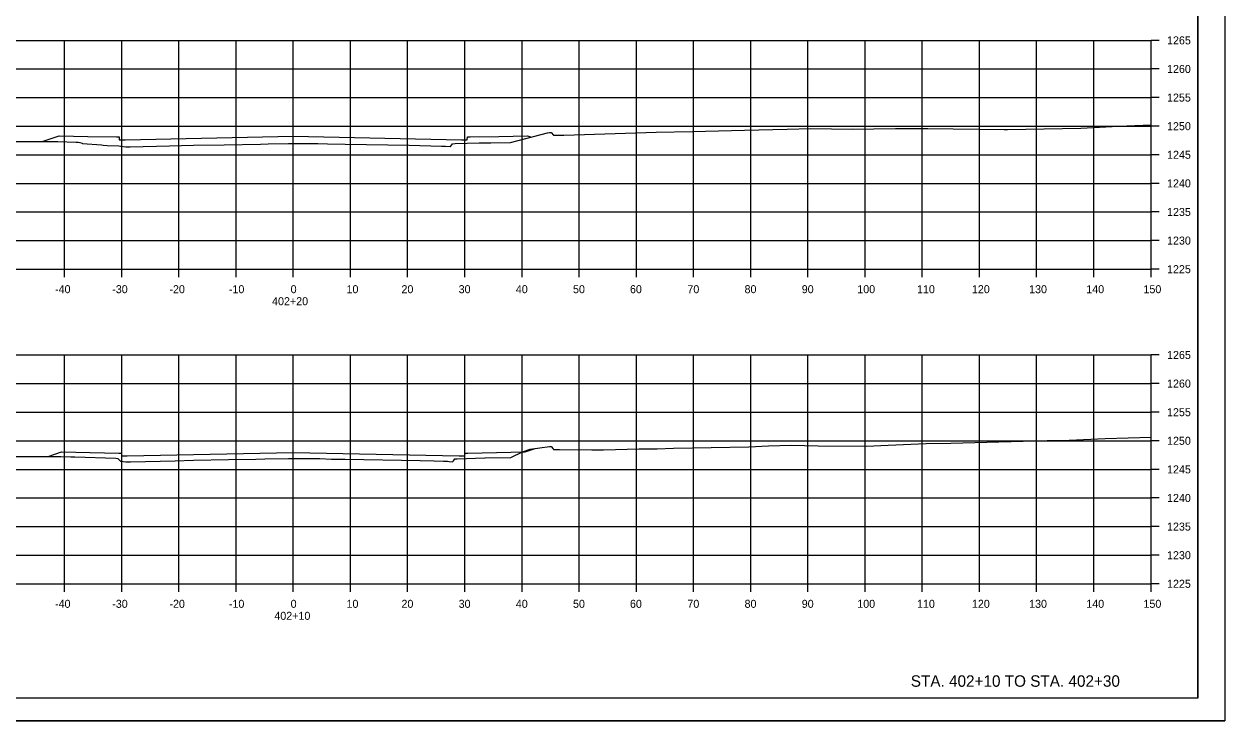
# Model space of a CAD drawing. Extents: x -70 to 701944, y -4 to 666871.
# Drawn here: x 669169 to 669379, y 660715.5 to 660837.4 of the extents above; entities that cross this region are included whole.
import ezdxf

# ---------------------------------------------------------------- set-up
doc = ezdxf.new("R2010")
doc.units = 0
for name, color, linetype in [('R_Axis', 7, 'Continuous'), ('R_Axis Annot', 7, 'Continuous'), ('R_Border', 7, 'Continuous'), ('R_Draft', 7, 'Continuous'), ('R_Exist Surface', 7, 'Continuous'), ('R_Fin Surface', 7, 'Continuous'), ('R_Grid', 7, 'Continuous'), ('R_No Plot', 7, 'Continuous')]:
    doc.layers.add(name, color=color, linetype=linetype)

msp = doc.modelspace()

# ---------------------------------------------------------------- linework, layer by layer
at = {"layer": 'R_Axis'}
for p, q in [((669366.07, 660794.51), (669366.07, 660834.51)), ((669367.47, 660834.51), (669366.07, 660834.51)), ((669367.47, 660829.51), (669366.07, 660829.51)), ((669367.47, 660824.51), (669366.07, 660824.51)), ((669367.47, 660819.51), (669366.07, 660819.51)), ((669367.47, 660814.51), (669366.07, 660814.51)), ((669367.47, 660809.51), (669366.07, 660809.51)), ((669367.47, 660804.51), (669366.07, 660804.51)), ((669367.47, 660799.51), (669366.07, 660799.51)), ((669066.07, 660794.51), (669366.07, 660794.51)), ((669176.07, 660793.11), (669176.07, 660794.51)), ((669186.07, 660793.11), (669186.07, 660794.51)), ((669196.07, 660793.11), (669196.07, 660794.51)), ((669206.07, 660793.11), (669206.07, 660794.51)), ((669216.07, 660793.11), (669216.07, 660794.51)), ((669226.07, 660793.11), (669226.07, 660794.51)), ((669236.07, 660793.11), (669236.07, 660794.51)), ((669246.07, 660793.11), (669246.07, 660794.51)), ((669256.07, 660793.11), (669256.07, 660794.51)), ((669266.07, 660793.11), (669266.07, 660794.51)), ((669276.07, 660793.11), (669276.07, 660794.51)), ((669286.07, 660793.11), (669286.07, 660794.51)), ((669296.07, 660793.11), (669296.07, 660794.51)), ((669306.07, 660793.11), (669306.07, 660794.51)), ((669316.07, 660793.11), (669316.07, 660794.51)), ((669326.07, 660793.11), (669326.07, 660794.51)), ((669336.07, 660793.11), (669336.07, 660794.51)), ((669346.07, 660793.11), (669346.07, 660794.51)), ((669356.07, 660793.11), (669356.07, 660794.51)), ((669366.07, 660793.11), (669366.07, 660794.51)), ((669367.47, 660794.51), (669366.07, 660794.51)), ((669366.07, 660739.51), (669366.07, 660779.51)), ((669367.47, 660779.51), (669366.07, 660779.51)), ((669367.47, 660774.51), (669366.07, 660774.51)), ((669367.47, 660769.51), (669366.07, 660769.51)), ((669367.47, 660764.51), (669366.07, 660764.51)), ((669367.47, 660759.51), (669366.07, 660759.51)), ((669367.47, 660754.51), (669366.07, 660754.51)), ((669367.47, 660749.51), (669366.07, 660749.51)), ((669367.47, 660744.51), (669366.07, 660744.51)), ((669066.07, 660739.51), (669366.07, 660739.51)), ((669176.07, 660738.11), (669176.07, 660739.51)), ((669186.07, 660738.11), (669186.07, 660739.51)), ((669196.07, 660738.11), (669196.07, 660739.51)), ((669206.07, 660738.11), (669206.07, 660739.51)), ((669216.07, 660738.11), (669216.07, 660739.51)), ((669226.07, 660738.11), (669226.07, 660739.51)), ((669236.07, 660738.11), (669236.07, 660739.51)), ((669246.07, 660738.11), (669246.07, 660739.51)), ((669256.07, 660738.11), (669256.07, 660739.51)), ((669266.07, 660738.11), (669266.07, 660739.51)), ((669276.07, 660738.11), (669276.07, 660739.51)), ((669286.07, 660738.11), (669286.07, 660739.51)), ((669296.07, 660738.11), (669296.07, 660739.51)), ((669306.07, 660738.11), (669306.07, 660739.51)), ((669316.07, 660738.11), (669316.07, 660739.51)), ((669326.07, 660738.11), (669326.07, 660739.51)), ((669336.07, 660738.11), (669336.07, 660739.51)), ((669346.07, 660738.11), (669346.07, 660739.51)), ((669356.07, 660738.11), (669356.07, 660739.51)), ((669366.07, 660738.11), (669366.07, 660739.51)), ((669367.47, 660739.51), (669366.07, 660739.51))]:
    msp.add_line(p, q, dxfattribs=at)
at = {"layer": 'R_Border'}
for q in [(669374.25, 660924.97), (669058.07, 660719.51)]:
    msp.add_line((669374.25, 660719.51), q, dxfattribs=at)
at = {"layer": 'R_Exist Surface'}
for points in [[(669166.54, 660816.81), (669174.88, 660816.84), (669178.13, 660816.72), (669178.44, 660816.71), (669178.73, 660816.68), (669178.77, 660816.68), (669179.16, 660816.53), (669179.22, 660816.48), (669182.52, 660816.24), (669182.84, 660816.21), (669183.52, 660816.14), (669185.58, 660816.05), (669185.94, 660816.01), (669186.76, 660815.9), (669186.86, 660815.88), (669187.28, 660815.91), (669187.57, 660815.91), (669194.44, 660816.08), (669198.64, 660816.18), (669203.97, 660816.27), (669210.31, 660816.38), (669211.66, 660816.42), (669215.24, 660816.48), (669215.7, 660816.49), (669216.32, 660816.49), (669217.63, 660816.48), (669220.34, 660816.46), (669222.06, 660816.41), (669225.14, 660816.35), (669236.33, 660816.16), (669242.01, 660816.03), (669242.69, 660816), (669243.49, 660815.98), (669243.57, 660815.98), (669243.93, 660816.41), (669243.96, 660816.45), (669244, 660816.45), (669244.41, 660816.47), (669248.59, 660816.58), (669249.68, 660816.61), (669250.64, 660816.61), (669254.08, 660816.63), (669260.5, 660818.33), (669260.87, 660818.42), (669261.17, 660818.42), (669261.17, 660818.42), (669261.6, 660817.94), (669261.6, 660817.94), (669261.74, 660817.94), (669262.52, 660817.95), (669262.74, 660817.95), (669262.82, 660817.95), (669263.37, 660817.96), (669279.54, 660818.47), (669285.9, 660818.59), (669294.98, 660818.81), (669302.44, 660818.97), (669306.59, 660819.13), (669313.83, 660818.96), (669321.38, 660819.1), (669327.05, 660819.09), (669340.38, 660818.93), (669340.7, 660818.93), (669340.97, 660818.94), (669353.82, 660819.18), (669360.39, 660819.49), (669366.07, 660819.72)], [(669165.01, 660761.76), (669173.04, 660761.78), (669174.76, 660761.79), (669175.42, 660761.77), (669177.17, 660761.7), (669177.87, 660761.69), (669185.05, 660761.45), (669185.39, 660761.43), (669185.4, 660761.43), (669185.57, 660761.26), (669185.84, 660760.95), (669186.81, 660760.82), (669186.84, 660760.82), (669186.95, 660760.82), (669187.17, 660760.83), (669187.58, 660760.83), (669195.41, 660761.02), (669198.61, 660761.12), (669204.73, 660761.21), (669209.5, 660761.3), (669211.07, 660761.36), (669215.21, 660761.42), (669215.93, 660761.43), (669216.15, 660761.42), (669219.31, 660761.4), (669220.72, 660761.39), (669222.73, 660761.32), (669223.3, 660761.3), (669225.15, 660761.27), (669238.25, 660761.05), (669240.72, 660761.02), (669242.37, 660760.96), (669243.06, 660760.92), (669243.33, 660760.87), (669243.92, 660760.82), (669244.07, 660761), (669244.31, 660761.36), (669244.48, 660761.37), (669244.73, 660761.36), (669244.73, 660761.36), (669244.73, 660761.36), (669249.59, 660761.54), (669249.62, 660761.54), (669249.62, 660761.54), (669249.62, 660761.54), (669249.63, 660761.54), (669254.14, 660761.57), (669256.13, 660762.58), (669257.51, 660763.04), (669260.85, 660763.49), (669261.06, 660763.49), (669261.15, 660763.49), (669261.5, 660763.11), (669261.6, 660762.99), (669262.45, 660762.99), (669262.62, 660763), (669268.26, 660762.92), (669270.31, 660762.92), (669276.54, 660763.1), (669278.5, 660763.1), (669279.06, 660763.13), (669279.69, 660763.12), (669282.57, 660763.23), (669295.72, 660763.47), (669299.18, 660763.61), (669303.08, 660763.76), (669307.84, 660763.65), (669316.33, 660763.57), (669320.11, 660763.75), (669326.74, 660764.04), (669331.09, 660764.09), (669347.92, 660764.56), (669351.75, 660764.63), (669358.07, 660764.92), (669366.07, 660765.14)]]:
    msp.add_lwpolyline(points, dxfattribs=at)
at = {"layer": 'R_Fin Surface'}
for points in [[(669172.13, 660816.83), (669175.14, 660817.83), (669180.14, 660817.73), (669185.14, 660817.63), (669185.64, 660817.63), (669185.65, 660817.13), (669186.65, 660817.15), (669216.07, 660817.74), (669245.5, 660817.15), (669246.5, 660817.13), (669246.51, 660817.63), (669247.01, 660817.63), (669252.01, 660817.73), (669257.01, 660817.83), (669257.73, 660817.59)], [(669173.19, 660761.79), (669175.54, 660762.57), (669180.54, 660762.47), (669185.54, 660762.37), (669186.04, 660762.37), (669186.05, 660761.87), (669187.05, 660761.89), (669216.07, 660762.47), (669245.1, 660761.89), (669246.1, 660761.87), (669246.11, 660762.37), (669246.61, 660762.37), (669251.61, 660762.47), (669256.61, 660762.57), (669258.35, 660763.15)]]:
    msp.add_lwpolyline(points, dxfattribs=at)
at = {"layer": 'R_Grid'}
for p, q in [((669066.07, 660834.51), (669366.07, 660834.51)), ((669176.07, 660794.51), (669176.07, 660834.51)), ((669186.07, 660794.51), (669186.07, 660834.51)), ((669196.07, 660794.51), (669196.07, 660834.51)), ((669206.07, 660794.51), (669206.07, 660834.51)), ((669216.07, 660794.51), (669216.07, 660834.51)), ((669226.07, 660794.51), (669226.07, 660834.51)), ((669236.07, 660794.51), (669236.07, 660834.51)), ((669246.07, 660794.51), (669246.07, 660834.51)), ((669256.07, 660794.51), (669256.07, 660834.51)), ((669266.07, 660794.51), (669266.07, 660834.51)), ((669276.07, 660794.51), (669276.07, 660834.51)), ((669286.07, 660794.51), (669286.07, 660834.51)), ((669296.07, 660794.51), (669296.07, 660834.51)), ((669306.07, 660794.51), (669306.07, 660834.51)), ((669316.07, 660794.51), (669316.07, 660834.51)), ((669326.07, 660794.51), (669326.07, 660834.51)), ((669336.07, 660794.51), (669336.07, 660834.51)), ((669346.07, 660794.51), (669346.07, 660834.51)), ((669356.07, 660794.51), (669356.07, 660834.51)), ((669366.07, 660794.51), (669366.07, 660834.51)), ((669066.07, 660829.51), (669366.07, 660829.51)), ((669066.07, 660824.51), (669366.07, 660824.51)), ((669066.07, 660819.51), (669366.07, 660819.51)), ((669066.07, 660814.51), (669366.07, 660814.51)), ((669066.07, 660809.51), (669366.07, 660809.51)), ((669066.07, 660804.51), (669366.07, 660804.51)), ((669066.07, 660799.51), (669366.07, 660799.51)), ((669066.07, 660794.51), (669366.07, 660794.51)), ((669066.07, 660779.51), (669366.07, 660779.51)), ((669176.07, 660739.51), (669176.07, 660779.51)), ((669186.07, 660739.51), (669186.07, 660779.51)), ((669196.07, 660739.51), (669196.07, 660779.51)), ((669206.07, 660739.51), (669206.07, 660779.51)), ((669216.07, 660739.51), (669216.07, 660779.51)), ((669226.07, 660739.51), (669226.07, 660779.51)), ((669236.07, 660739.51), (669236.07, 660779.51)), ((669246.07, 660739.51), (669246.07, 660779.51)), ((669256.07, 660739.51), (669256.07, 660779.51)), ((669266.07, 660739.51), (669266.07, 660779.51)), ((669276.07, 660739.51), (669276.07, 660779.51)), ((669286.07, 660739.51), (669286.07, 660779.51)), ((669296.07, 660739.51), (669296.07, 660779.51)), ((669306.07, 660739.51), (669306.07, 660779.51)), ((669316.07, 660739.51), (669316.07, 660779.51)), ((669326.07, 660739.51), (669326.07, 660779.51)), ((669336.07, 660739.51), (669336.07, 660779.51)), ((669346.07, 660739.51), (669346.07, 660779.51)), ((669356.07, 660739.51), (669356.07, 660779.51)), ((669366.07, 660739.51), (669366.07, 660779.51)), ((669066.07, 660774.51), (669366.07, 660774.51)), ((669066.07, 660769.51), (669366.07, 660769.51)), ((669066.07, 660764.51), (669366.07, 660764.51)), ((669066.07, 660759.51), (669366.07, 660759.51)), ((669066.07, 660754.51), (669366.07, 660754.51)), ((669066.07, 660749.51), (669366.07, 660749.51)), ((669066.07, 660744.51), (669366.07, 660744.51)), ((669066.07, 660739.51), (669366.07, 660739.51))]:
    msp.add_line(p, q, dxfattribs=at)
at = {"layer": 'R_No Plot'}
msp.add_line((669045.67, 660715.53), (669379, 660715.53), dxfattribs=at)
for points in [[(669045.66, 660928.87), (669379, 660928.87), (669379, 660715.53), (669045.66, 660715.53)], [(669291.99, 660924.97), (669291.99, 660915.09), (669327.72, 660915.09), (669327.72, 660912.17), (669350.92, 660912.17), (669350.92, 660887.84), (669374.25, 660887.84), (669374.25, 660719.51), (669058.07, 660719.51), (669058.07, 660924.97)]]:
    msp.add_lwpolyline(points, close=True, dxfattribs=at)

# ---------------------------------------------------------------- texts
at = {"layer": 'R_Axis Annot'}
for s, p in [('1265', (669368.87, 660833.81)), ('1260', (669368.87, 660828.81)), ('1255', (669368.87, 660823.81)), ('1250', (669368.87, 660818.81)), ('1245', (669368.87, 660813.81)), ('1240', (669368.87, 660808.81)), ('1235', (669368.87, 660803.81)), ('1230', (669368.87, 660798.81)), ('1225', (669368.87, 660793.81)), ('-40', (669174.41, 660790.31)), ('-30', (669184.41, 660790.31)), ('-20', (669194.41, 660790.31)), ('-10', (669204.81, 660790.31)), ('0', (669215.61, 660790.31)), ('10', (669225.38, 660790.31)), ('20', (669234.99, 660790.31)), ('30', (669244.99, 660790.31)), ('40', (669254.99, 660790.31)), ('50', (669264.99, 660790.31)), ('60', (669274.95, 660790.31)), ('70', (669284.99, 660790.31)), ('80', (669294.99, 660790.31)), ('90', (669304.99, 660790.31)), ('100', (669314.7, 660790.31)), ('110', (669325.15, 660790.31)), ('120', (669334.75, 660790.31)), ('130', (669344.75, 660790.31)), ('140', (669354.75, 660790.31)), ('150', (669364.75, 660790.31)), ('402+20', (669212.36, 660788.21)), ('1265', (669368.87, 660778.81)), ('1260', (669368.87, 660773.81)), ('1255', (669368.87, 660768.81)), ('1250', (669368.87, 660763.81)), ('1245', (669368.87, 660758.81)), ('1240', (669368.87, 660753.81)), ('1235', (669368.87, 660748.81)), ('1230', (669368.87, 660743.81)), ('1225', (669368.87, 660738.81)), ('-40', (669174.41, 660735.31)), ('-30', (669184.41, 660735.31)), ('-20', (669194.41, 660735.31)), ('-10', (669204.81, 660735.31)), ('0', (669215.61, 660735.31)), ('10', (669225.38, 660735.31)), ('20', (669234.99, 660735.31)), ('30', (669244.99, 660735.31)), ('40', (669254.99, 660735.31)), ('50', (669264.99, 660735.31)), ('60', (669274.95, 660735.31)), ('70', (669284.99, 660735.31)), ('80', (669294.99, 660735.31)), ('90', (669304.99, 660735.31)), ('100', (669314.7, 660735.31)), ('110', (669325.15, 660735.31)), ('120', (669334.75, 660735.31)), ('130', (669344.75, 660735.31)), ('140', (669354.75, 660735.31)), ('150', (669364.75, 660735.31)), ('402+10', (669212.76, 660733.21))]:
    msp.add_text(s, height=1.4, dxfattribs=at).set_placement(p)
at = {"layer": 'R_Draft'}
msp.add_text('STA. 402+10 TO STA. 402+30', height=2, dxfattribs=at).set_placement((669324.06, 660721.51))

doc.saveas('drawing.dxf')
